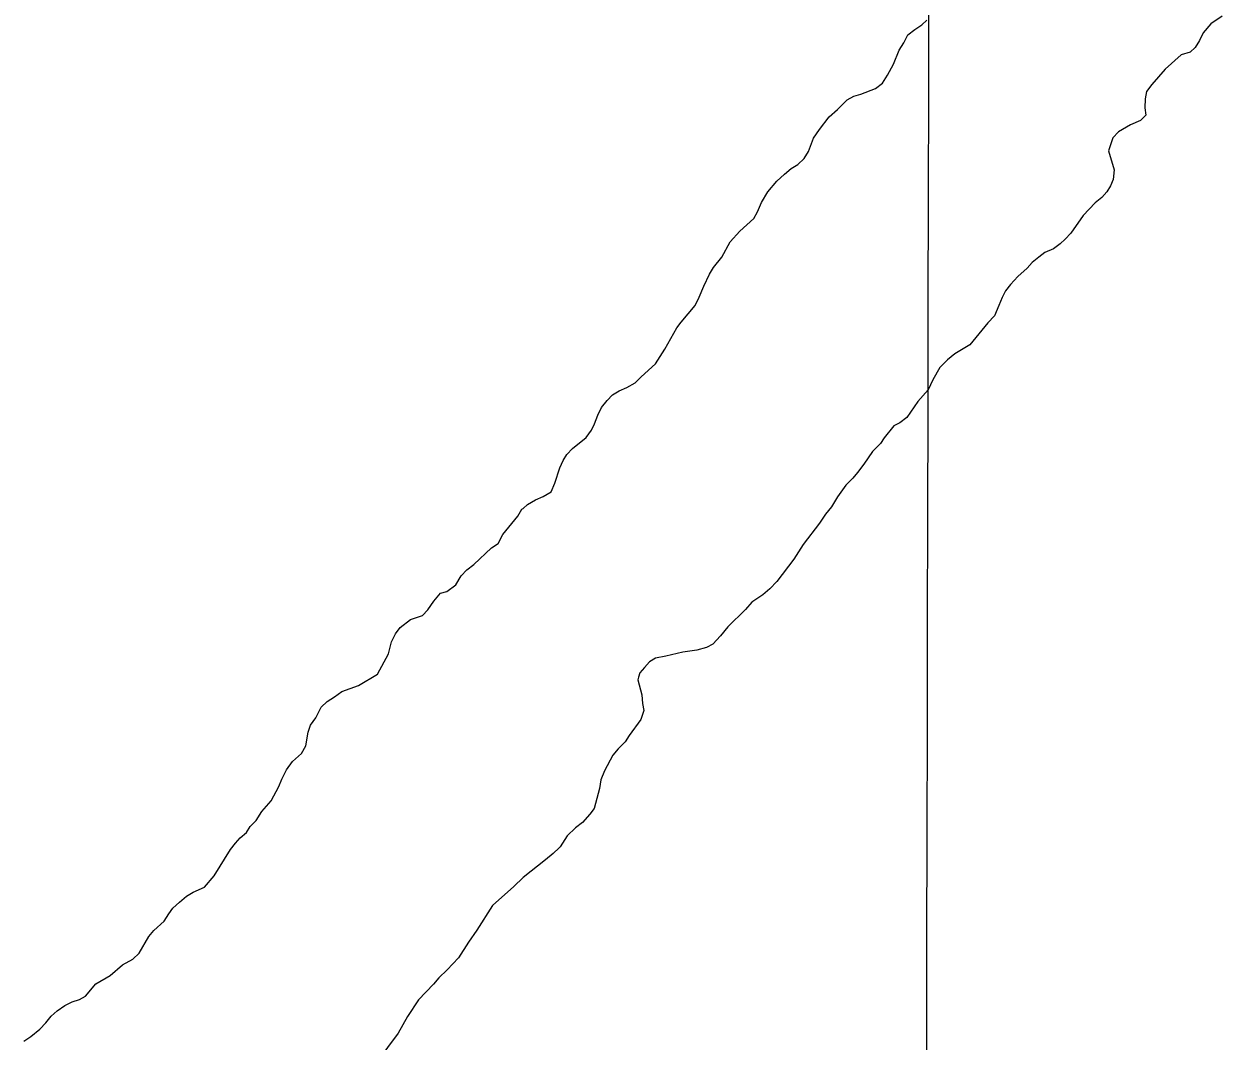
# Model space of a CAD drawing. Extents: x 3177385 to 3215275, y 903885 to 929304.
# Drawn here: x 3202123 to 3202657, y 923687 to 924141 of the extents above; entities that cross this region are included whole.
import ezdxf

# ---------------------------------------------------------------- set-up
doc = ezdxf.new("R2010")
doc.units = 0
for name, color, linetype in [('V-GRID-MAJR', 7, 'Continuous'), ('V-SITE-VEGE', 7, 'Continuous'), ('V-TOPO-SHOR', 7, 'Continuous')]:
    doc.layers.add(name, color=color, linetype=linetype)

msp = doc.modelspace()

# ---------------------------------------------------------------- linework, layer by layer
at = {"layer": 'V-GRID-MAJR'}
msp.add_spline([(3202493.934, 909288.471), (3202507.1550000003, 915348.316), (3202520.382, 921411.246), (3202533.61, 927474.224), (3202533.617, 927477.26)], degree=3, dxfattribs=at)
at = {"layer": 'V-SITE-VEGE'}
for p, q in [((3202523.053, 924140.6989999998), (3202525.326, 924142.7609999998)), ((3202515.004, 924132.6519999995), (3202516.864, 924136.1609999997)), ((3202516.864, 924136.1609999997), (3202519.961, 924138.6369999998)), ((3202519.961, 924138.6369999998), (3202523.053, 924140.6989999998)), ((3202648.538, 924137.1539999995), (3202646.887, 924133.6459999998)), ((3202652.048, 924141.0739999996), (3202648.538, 924137.1539999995)), ((3202512.94, 924129.3509999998), (3202515.004, 924132.6519999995)), ((3202646.887, 924133.6459999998), (3202645.028, 924130.5509999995)), ((3202510.4620000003, 924123.1599999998), (3202512.94, 924129.3509999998)), ((3202638.8370000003, 924127.2499999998), (3202631.609, 924120.8539999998)), ((3202642.759, 924128.4869999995), (3202638.8370000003, 924127.2499999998)), ((3202645.028, 924130.5509999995), (3202642.759, 924128.4869999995)), ((3202507.7770000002, 924118.2079999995), (3202510.4620000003, 924123.1599999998)), ((3202631.609, 924120.8539999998), (3202625.623, 924114.0439999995)), ((3202502.409, 924112.2239999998), (3202505.506, 924114.6999999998)), ((3202505.506, 924114.6999999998), (3202507.7770000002, 924118.2079999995)), ((3202492.708, 924108.9239999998), (3202495.804, 924109.7499999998)), ((3202495.804, 924109.7499999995), (3202502.409, 924112.2239999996)), ((3202623.352, 924110.9519999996), (3202622.731, 924107.6479999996)), ((3202625.623, 924114.0439999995), (3202623.352, 924110.9519999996)), ((3202485.482, 924102.9399999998), (3202489.818, 924107.2739999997)), ((3202489.818, 924107.2739999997), (3202492.708, 924108.9239999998)), ((3202622.731, 924107.6479999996), (3202622.524, 924103.7259999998)), ((3202477.432, 924094.0679999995), (3202481.7650000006, 924099.6409999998)), ((3202481.765, 924099.6409999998), (3202485.482, 924102.9399999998)), ((3202622.936, 924100.4249999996), (3202620.665, 924097.9469999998)), ((3202622.524, 924103.7259999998), (3202622.936, 924100.4249999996)), ((3202474.747, 924090.1479999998), (3202477.432, 924094.0679999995)), ((3202616.122, 924096.0909999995), (3202610.759, 924092.9989999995)), ((3202620.665, 924097.9469999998), (3202616.122, 924096.0909999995)), ((3202472.4760000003, 924084.1639999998), (3202474.747, 924090.1479999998)), ((3202608.2830000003, 924090.3159999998), (3202606.421, 924084.5369999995)), ((3202610.759, 924092.9989999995), (3202608.2830000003, 924090.3159999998)), ((3202470.616, 924081.0669999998), (3202472.4760000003, 924084.1639999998)), ((3202606.421, 924084.5369999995), (3202608.895, 924076.0739999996)), ((3202464.8370000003, 924076.5289999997), (3202467.7260000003, 924078.3839999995)), ((3202467.7260000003, 924078.3839999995), (3202470.616, 924081.0669999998)), ((3202458.437, 924070.9579999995), (3202461.74, 924074.0549999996)), ((3202461.74, 924074.0549999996), (3202464.8370000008, 924076.5289999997)), ((3202608.895, 924076.0739999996), (3202608.481, 924071.7409999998)), ((3202454.308, 924066.2129999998), (3202458.437, 924070.9579999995)), ((3202607.24, 924068.8509999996), (3202605.589, 924066.1679999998)), ((3202608.481, 924071.7409999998), (3202607.24, 924068.8509999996)), ((3202449.7630000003, 924057.3389999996), (3202451.623, 924061.4679999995)), ((3202451.623, 924061.4679999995), (3202454.308, 924066.2129999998)), ((3202603.318, 924063.6919999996), (3202600.429, 924061.2159999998)), ((3202605.589, 924066.1679999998), (3202603.318, 924063.6919999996)), ((3202448.113, 924054.2449999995), (3202449.7630000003, 924057.3389999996)), ((3202600.429, 924061.2159999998), (3202595.061, 924055.6459999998)), ((3202441.919, 924048.6739999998), (3202448.113, 924054.2449999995)), ((3202595.061, 924055.6459999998), (3202589.486, 924047.8059999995)), ((3202437.5840000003, 924043.9289999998), (3202441.919, 924048.6739999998)), ((3202589.486, 924047.8059999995), (3202587.0100000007, 924045.1229999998)), ((3202433.867, 924037.1169999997), (3202437.5840000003, 924043.9289999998)), ((3202581.847, 924040.7889999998), (3202577.923, 924039.1409999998)), ((3202584.739, 924043.0609999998), (3202581.847, 924040.7889999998)), ((3202587.0100000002, 924045.1229999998), (3202584.739, 924043.0609999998)), ((3202430.15, 924032.3739999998), (3202433.867, 924037.1169999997)), ((3202572.352, 924034.5999999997), (3202570.083, 924032.1239999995)), ((3202575.242, 924037.0759999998), (3202572.352, 924034.5999999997)), ((3202577.923, 924039.1409999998), (3202575.242, 924037.0759999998)), ((3202425.8140000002, 924024.1189999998), (3202428.292, 924029.4839999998)), ((3202428.292, 924029.4839999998), (3202430.15, 924032.3739999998)), ((3202570.083, 924032.1239999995), (3202565.9520000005, 924028.4109999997)), ((3202423.748, 924019.1669999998), (3202425.8140000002, 924024.1189999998)), ((3202562.649, 924024.9029999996), (3202560.3780000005, 924022.0149999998)), ((3202565.952, 924028.4109999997), (3202562.649, 924024.9029999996)), ((3202421.89, 924015.4509999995), (3202423.748, 924019.1669999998)), ((3202558.932, 924019.1259999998), (3202557.486, 924015.4129999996)), ((3202560.378, 924022.0149999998), (3202558.932, 924019.1259999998)), ((3202415.697, 924008.0229999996), (3202421.89, 924015.4509999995)), ((3202557.486, 924015.4129999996), (3202555.4220000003, 924010.8699999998)), ((3202413.8370000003, 924005.5469999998), (3202415.697, 924008.0229999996)), ((3202552.532, 924007.7779999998), (3202544.4790000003, 923997.8709999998)), ((3202555.4220000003, 924010.8699999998), (3202552.532, 924007.7779999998)), ((3202408.469, 923996.0549999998), (3202413.8370000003, 924005.5469999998)), ((3202544.4790000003, 923997.8709999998), (3202537.872, 923993.9539999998)), ((3202404.3370000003, 923989.4499999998), (3202408.469, 923996.0549999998)), ((3202537.872, 923993.9539999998), (3202534.571, 923991.2709999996)), ((3202397.9390000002, 923983.6769999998), (3202404.3370000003, 923989.4499999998)), ((3202531.061, 923987.7629999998), (3202527.9620000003, 923982.3989999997)), ((3202534.571, 923991.2709999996), (3202531.061, 923987.7629999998)), ((3202395.256, 923980.9939999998), (3202397.9390000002, 923983.6769999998)), ((3202527.9620000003, 923982.3989999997), (3202525.898, 923977.8579999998)), ((3202385.1410000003, 923975.6279999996), (3202388.0300000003, 923977.4859999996)), ((3202388.0300000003, 923977.4859999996), (3202391.541, 923978.9289999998)), ((3202391.541, 923978.9289999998), (3202395.256, 923980.9939999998)), ((3202525.898, 923977.8579999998), (3202521.353, 923972.6989999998)), ((3202380.187, 923970.0579999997), (3202382.663, 923973.1519999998)), ((3202382.663, 923973.1519999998), (3202385.1410000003, 923975.6279999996)), ((3202521.353, 923972.6989999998), (3202516.401, 923965.4779999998)), ((3202377.088, 923962.6289999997), (3202378.534, 923966.5489999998)), ((3202378.534, 923966.5489999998), (3202380.187, 923970.0579999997)), ((3202516.401, 923965.4779999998), (3202513.305, 923963.2069999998)), ((3202373.3710000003, 923956.6449999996), (3202375.642, 923959.9469999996)), ((3202375.642, 923959.9469999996), (3202377.088, 923962.6289999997)), ((3202510.622, 923961.7629999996), (3202506.284, 923956.3989999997)), ((3202513.305, 923963.2069999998), (3202510.622, 923961.7629999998)), ((3202367.178, 923951.6929999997), (3202373.3710000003, 923956.6449999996)), ((3202506.284, 923956.3989999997), (3202504.633, 923953.9229999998)), ((3202363.049, 923946.3269999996), (3202364.7020000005, 923949.0099999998)), ((3202364.702, 923949.0099999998), (3202367.178, 923951.6929999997)), ((3202501.123, 923950.4149999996), (3202497.201, 923944.6379999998)), ((3202504.633, 923953.9229999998), (3202501.123, 923950.4149999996)), ((3202361.603, 923943.0259999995), (3202363.049, 923946.3269999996)), ((3202497.201, 923944.6379999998), (3202494.309, 923940.9249999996)), ((3202359.332, 923936.2159999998), (3202361.603, 923943.0259999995)), ((3202492.245, 923938.4489999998), (3202489.146, 923935.3519999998)), ((3202494.309, 923940.9249999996), (3202492.245, 923938.4489999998)), ((3202357.679, 923932.2969999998), (3202359.332, 923936.2159999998)), ((3202489.146, 923935.3519999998), (3202485.431, 923930.1929999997)), ((3202347.15, 923926.7259999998), (3202350.663, 923928.7879999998)), ((3202350.663, 923928.7879999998), (3202354.169, 923930.2319999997)), ((3202354.169, 923930.2319999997), (3202357.679, 923932.2969999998)), ((3202485.431, 923930.1929999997), (3202482.748, 923925.6549999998)), ((3202342.815, 923921.5669999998), (3202344.674, 923924.6639999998)), ((3202344.674, 923924.6639999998), (3202345.293, 923924.8679999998)), ((3202345.293, 923924.8679999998), (3202347.15, 923926.7259999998)), ((3202480.063, 923922.3529999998), (3202477.381, 923918.4339999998)), ((3202482.748, 923925.6549999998), (3202480.063, 923922.3529999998)), ((3202336.21, 923913.3139999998), (3202342.815, 923921.5669999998)), ((3202477.381, 923918.4339999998), (3202470.151, 923908.9409999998)), ((3202334.143, 923909.3939999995), (3202336.21, 923913.3139999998)), ((3202323.201, 923899.9029999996), (3202331.0470000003, 923907.3289999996)), ((3202331.0470000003, 923907.3289999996), (3202334.143, 923909.3939999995)), ((3202470.151, 923908.9409999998), (3202466.024, 923902.3379999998)), ((3202466.024, 923902.3379999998), (3202458.383, 923892.4319999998)), ((3202317.628, 923894.9509999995), (3202320.106, 923897.6319999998)), ((3202320.106, 923897.6319999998), (3202323.201, 923899.9029999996)), ((3202311.228, 923887.9369999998), (3202315.15, 923890.8249999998)), ((3202315.15, 923890.8249999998), (3202317.628, 923894.9509999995)), ((3202458.383, 923892.4319999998), (3202455.287, 923889.1329999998)), ((3202305.449, 923883.6029999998), (3202308.339, 923887.1119999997)), ((3202308.339, 923887.1119999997), (3202311.228, 923887.9369999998)), ((3202452.19, 923886.4499999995), (3202447.236, 923883.1489999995)), ((3202455.287, 923889.1329999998), (3202452.19, 923886.4499999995)), ((3202300.288, 923877.2069999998), (3202302.764, 923879.6829999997)), ((3202302.764, 923879.6829999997), (3202305.449, 923883.6029999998)), ((3202444.346, 923879.8469999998), (3202436.5, 923872.2139999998)), ((3202447.236, 923883.1489999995), (3202444.346, 923879.8469999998)), ((3202290.378, 923871.8439999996), (3202294.9200000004, 923875.3519999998)), ((3202294.92, 923875.3519999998), (3202300.288, 923877.2069999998)), ((3202286.4560000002, 923865.4459999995), (3202288.3130000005, 923868.9539999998)), ((3202288.313, 923868.9539999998), (3202290.378, 923871.8439999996)), ((3202436.5, 923872.2139999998), (3202433.197, 923868.0879999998)), ((3202285.215, 923860.0819999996), (3202286.4560000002, 923865.4459999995)), ((3202429.894, 923864.3729999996), (3202427.006, 923862.9289999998)), ((3202433.197, 923868.0879999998), (3202429.894, 923864.3729999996)), ((3202280.259, 923851.0009999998), (3202285.215, 923860.0819999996)), ((3202404.302, 923858.1899999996), (3202401.617, 923856.5389999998)), ((3202408.84, 923859.0129999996), (3202404.302, 923858.1899999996)), ((3202416.477, 923860.8679999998), (3202408.84, 923859.0129999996)), ((3202422.67, 923861.6919999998), (3202416.477, 923860.8679999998)), ((3202427.006, 923862.9289999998), (3202422.67, 923861.6919999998)), ((3202399.346, 923854.0629999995), (3202397.281, 923851.5869999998)), ((3202401.617, 923856.5389999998), (3202399.346, 923854.0629999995)), ((3202271.796, 923846.0489999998), (3202280.259, 923851.0009999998)), ((3202396.663, 923849.7289999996), (3202396.4560000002, 923848.4899999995)), ((3202396.4560000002, 923848.4899999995), (3202398.105, 923841.8859999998)), ((3202397.281, 923851.5869999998), (3202396.663, 923849.7289999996)), ((3202261.063, 923840.8959999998), (3202264.364, 923843.3679999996)), ((3202264.364, 923843.3679999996), (3202271.796, 923846.0489999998)), ((3202255.076, 923836.3559999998), (3202257.759, 923838.8319999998)), ((3202257.759, 923838.8319999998), (3202261.063, 923840.8959999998)), ((3202398.105, 923841.8859999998), (3202398.5160000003, 923837.9639999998)), ((3202398.5160000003, 923837.9639999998), (3202399.1350000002, 923834.8669999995)), ((3202250.327, 923828.3069999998), (3202252.803, 923831.6089999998)), ((3202252.803, 923831.6089999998), (3202255.076, 923836.3559999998)), ((3202399.1350000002, 923834.8669999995), (3202397.687, 923830.7399999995)), ((3202249.295, 923825.2129999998), (3202250.327, 923828.3069999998)), ((3202397.687, 923830.7399999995), (3202392.5260000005, 923823.7259999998)), ((3202248.261, 923819.0199999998), (3202249.295, 923825.2129999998)), ((3202390.668, 923820.8359999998), (3202387.572, 923817.7419999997)), ((3202392.526, 923823.7259999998), (3202390.668, 923820.8359999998)), ((3202242.272, 923812.0049999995), (3202246.401, 923815.7179999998)), ((3202246.401, 923815.7179999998), (3202248.261, 923819.0199999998)), ((3202387.572, 923817.7419999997), (3202385.3000000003, 923814.8539999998)), ((3202239.5870000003, 923808.2899999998), (3202242.272, 923812.0049999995)), ((3202385.3000000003, 923814.8539999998), (3202381.583, 923807.8379999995)), ((3202237.521, 923804.1629999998), (3202239.5870000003, 923808.2899999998)), ((3202381.583, 923807.8379999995), (3202379.931, 923803.9159999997)), ((3202232.774, 923794.4659999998), (3202236.284, 923800.8619999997)), ((3202236.284, 923800.8619999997), (3202237.521, 923804.1629999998)), ((3202379.31, 923799.9939999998), (3202376.832, 923791.1199999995)), ((3202379.931, 923803.9159999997), (3202379.31, 923799.9939999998)), ((3202228.645, 923789.7189999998), (3202232.774, 923794.4659999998)), ((3202226.167, 923785.7989999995), (3202228.645, 923789.7189999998)), ((3202374.972, 923788.6439999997), (3202371.671, 923784.9309999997)), ((3202376.832, 923791.1199999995), (3202374.972, 923788.6439999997)), ((3202223.484, 923783.1159999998), (3202226.167, 923785.7989999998)), ((3202371.671, 923784.9309999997), (3202368.572, 923782.4549999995)), ((3202216.877, 923775.6879999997), (3202218.941, 923777.9569999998)), ((3202218.941, 923777.9569999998), (3202221.8310000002, 923780.4329999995)), ((3202221.8310000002, 923780.4329999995), (3202223.484, 923783.1159999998)), ((3202364.857, 923778.9459999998), (3202361.761, 923773.9939999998)), ((3202368.572, 923782.4549999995), (3202364.857, 923778.9459999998)), ((3202207.378, 923761.0369999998), (3202214.606, 923772.7979999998)), ((3202214.606, 923772.7979999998), (3202216.877, 923775.6879999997)), ((3202361.347, 923773.5829999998), (3202358.664, 923771.1069999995)), ((3202361.761, 923773.9939999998), (3202361.347, 923773.5829999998)), ((3202355.154, 923768.2189999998), (3202345.2460000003, 923760.3769999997)), ((3202358.664, 923771.1069999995), (3202355.154, 923768.2189999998)), ((3202203.043, 923756.0869999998), (3202207.378, 923761.0369999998)), ((3202345.2460000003, 923760.3769999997), (3202341.117, 923756.2499999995)), ((3202191.896, 923749.2769999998), (3202194.992, 923751.9599999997)), ((3202194.992, 923751.9599999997), (3202198.089, 923753.8149999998)), ((3202198.089, 923753.8149999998), (3202203.043, 923756.0869999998)), ((3202341.117, 923756.2499999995), (3202331.62, 923747.7919999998)), ((3202187.146, 923744.1179999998), (3202189.006, 923746.5939999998)), ((3202189.006, 923746.5939999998), (3202191.8960000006, 923749.2769999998)), ((3202331.62, 923747.7919999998), (3202324.6, 923736.8559999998)), ((3202180.541, 923736.6899999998), (3202185.082, 923740.8189999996)), ((3202185.082, 923740.8189999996), (3202187.1460000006, 923744.1179999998)), ((3202178.27, 923734.0089999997), (3202180.541, 923736.6899999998)), ((3202324.6, 923736.8559999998), (3202320.883, 923731.4899999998)), ((3202173.933, 923726.5789999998), (3202178.27, 923734.0089999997)), ((3202320.883, 923731.4899999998), (3202316.34, 923724.4739999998)), ((3202171.043, 923723.8979999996), (3202173.933, 923726.5789999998)), ((3202160.928, 923716.6769999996), (3202166.502, 923721.4219999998)), ((3202166.502, 923721.4219999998), (3202171.043, 923723.8979999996)), ((3202316.34, 923724.4739999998), (3202311.386, 923719.1099999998)), ((3202154.5300000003, 923712.9659999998), (3202160.928, 923716.6769999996)), ((3202307.671, 923715.6039999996), (3202305.193, 923712.7139999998)), ((3202311.386, 923719.1099999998), (3202307.671, 923715.6039999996)), ((3202149.987, 923707.3929999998), (3202154.5300000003, 923712.9659999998)), ((3202305.193, 923712.7139999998), (3202298.586, 923705.6999999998)), ((3202137.394, 923700.7929999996), (3202140.698, 923703.2689999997)), ((3202140.698, 923703.2689999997), (3202144.001, 923704.9169999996)), ((3202144.001, 923704.9169999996), (3202147.302, 923705.9499999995)), ((3202147.302, 923705.9499999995), (3202149.9870000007, 923707.3929999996)), ((3202298.586, 923705.6999999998), (3202293.63, 923698.2699999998)), ((3202132.233, 923695.4289999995), (3202134.711, 923698.5229999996)), ((3202134.711, 923698.5229999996), (3202137.394, 923700.7929999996)), ((3202293.63, 923698.2699999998), (3202289.501, 923690.8409999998)), ((3202125.628, 923689.4449999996), (3202129.5500000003, 923692.7439999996)), ((3202129.5500000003, 923692.7439999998), (3202132.233, 923695.4289999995)), ((3202122.532, 923687.3799999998), (3202125.628, 923689.4449999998)), ((3202289.501, 923690.8409999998), (3202280.003, 923678.0479999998))]:
    msp.add_line(p, q, dxfattribs=at)
at = {"layer": 'V-TOPO-SHOR'}
for points in [[(3202315.150000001, 923890.8249999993), (3202317.628000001, 923894.9509999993), (3202320.106000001, 923897.6319999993), (3202323.201000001, 923899.9029999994), (3202331.047000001, 923907.3289999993), (3202334.143000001, 923909.3939999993), (3202336.210000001, 923913.3139999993), (3202342.815000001, 923921.5669999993), (3202344.674000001, 923924.6639999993), (3202345.293000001, 923924.8679999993), (3202347.150000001, 923926.7259999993), (3202350.6610000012, 923928.7879999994), (3202354.169000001, 923930.2319999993), (3202357.679000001, 923932.2939999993), (3202359.332000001, 923936.2159999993), (3202361.603000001, 923943.0259999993), (3202363.049000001, 923946.3269999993), (3202364.702000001, 923949.0099999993), (3202367.1780000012, 923951.6929999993), (3202373.371000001, 923956.6449999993), (3202375.642000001, 923959.9469999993), (3202377.088000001, 923962.6289999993), (3202378.534000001, 923966.5489999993), (3202380.187000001, 923970.0579999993), (3202382.663000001, 923973.1519999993), (3202385.141000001, 923975.6279999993), (3202388.030000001, 923977.4859999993), (3202391.541000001, 923978.9289999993), (3202395.256000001, 923980.9919999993), (3202397.939000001, 923983.6749999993), (3202404.339000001, 923989.4499999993), (3202408.469000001, 923996.0549999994), (3202413.837000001, 924005.5469999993), (3202415.697000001, 924008.0229999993), (3202421.890000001, 924015.4509999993), (3202423.748000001, 924019.1669999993), (3202425.814000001, 924024.1189999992), (3202428.292000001, 924029.4839999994), (3202430.150000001, 924032.3719999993), (3202433.867000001, 924037.1169999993), (3202437.584000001, 924043.9289999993), (3202441.919000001, 924048.6739999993), (3202448.113000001, 924054.2449999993), (3202449.763000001, 924057.3389999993), (3202451.623000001, 924061.4679999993), (3202454.308000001, 924066.2129999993), (3202458.437000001, 924070.9579999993), (3202461.740000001, 924074.0549999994), (3202464.837000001, 924076.5289999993), (3202467.726000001, 924078.3869999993), (3202470.616000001, 924081.0669999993), (3202472.476000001, 924084.1639999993), (3202474.747000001, 924090.1479999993), (3202477.432000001, 924094.0679999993), (3202481.765000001, 924099.6409999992), (3202485.4820000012, 924102.9399999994), (3202489.818000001, 924107.2739999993), (3202492.708000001, 924108.9239999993), (3202495.804000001, 924109.7499999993), (3202502.409000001, 924112.2239999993), (3202505.506000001, 924114.6999999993), (3202507.777000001, 924118.2079999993), (3202510.462000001, 924123.1599999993), (3202512.940000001, 924129.3509999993), (3202515.004000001, 924132.6519999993), (3202516.864000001, 924136.1609999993), (3202519.961000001, 924138.6369999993), (3202523.055000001, 924140.6989999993), (3202525.326000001, 924142.7609999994)], [(3202657.002000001, 924144.5819999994), (3202652.048000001, 924141.0739999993), (3202648.538000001, 924137.1539999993), (3202646.887000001, 924133.6459999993), (3202645.028000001, 924130.5509999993), (3202642.759000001, 924128.4869999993), (3202638.837000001, 924127.2499999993), (3202631.609000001, 924120.8539999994), (3202625.623000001, 924114.0439999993), (3202623.352000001, 924110.9499999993), (3202622.731000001, 924107.6479999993), (3202622.524000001, 924103.7259999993), (3202622.936000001, 924100.4229999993), (3202620.665000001, 924097.9489999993), (3202616.1240000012, 924096.0909999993), (3202610.757000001, 924092.9989999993), (3202608.281000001, 924090.3159999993), (3202606.421000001, 924084.5369999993), (3202608.895000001, 924076.0739999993), (3202608.481000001, 924071.7409999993), (3202607.240000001, 924068.8509999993), (3202605.589000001, 924066.1679999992), (3202603.318000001, 924063.6919999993), (3202600.429000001, 924061.2159999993), (3202595.061000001, 924055.6459999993), (3202589.486000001, 924047.8059999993), (3202587.010000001, 924045.1229999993), (3202584.739000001, 924043.0609999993), (3202581.847000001, 924040.7889999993), (3202577.925000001, 924039.1409999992), (3202575.242000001, 924037.0759999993), (3202572.352000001, 924034.5999999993), (3202570.081000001, 924032.1239999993), (3202565.952000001, 924028.4109999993), (3202562.649000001, 924024.9029999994), (3202560.378000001, 924022.0149999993), (3202558.932000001, 924019.1259999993), (3202557.486000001, 924015.4129999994), (3202555.422000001, 924010.8719999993), (3202552.532000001, 924007.7779999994), (3202544.479000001, 923997.8709999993), (3202537.872000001, 923993.9539999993), (3202534.571000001, 923991.2709999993), (3202531.061000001, 923987.7629999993), (3202527.962000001, 923982.3989999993), (3202525.898000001, 923977.8579999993), (3202521.355000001, 923972.6989999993), (3202516.401000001, 923965.4779999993), (3202513.305000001, 923963.2069999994), (3202510.622000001, 923961.7629999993), (3202506.284000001, 923956.3989999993), (3202504.633000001, 923953.9229999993), (3202501.123000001, 923950.4149999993), (3202497.199000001, 923944.6379999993), (3202494.309000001, 923940.9249999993), (3202492.245000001, 923938.4489999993), (3202489.148000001, 923935.3519999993), (3202485.431000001, 923930.1929999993), (3202482.748000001, 923925.6549999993), (3202480.063000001, 923922.3529999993), (3202477.381000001, 923918.4339999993), (3202470.153000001, 923908.9409999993), (3202466.024000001, 923902.3379999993), (3202458.383000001, 923892.4319999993), (3202455.287000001, 923889.1329999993), (3202452.190000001, 923886.4499999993)], [(3202122.532000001, 923687.3799999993), (3202125.628000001, 923689.4449999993), (3202129.550000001, 923692.7439999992), (3202132.233000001, 923695.4289999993), (3202134.711000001, 923698.5229999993), (3202137.3940000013, 923700.7929999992), (3202140.698000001, 923703.2689999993), (3202144.001000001, 923704.9169999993), (3202147.302000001, 923705.9499999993), (3202149.987000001, 923707.3929999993), (3202154.530000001, 923712.9639999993), (3202160.9280000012, 923716.6769999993), (3202166.502000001, 923721.4219999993), (3202171.043000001, 923723.8979999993), (3202173.933000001, 923726.5789999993), (3202178.270000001, 923734.0089999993), (3202180.541000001, 923736.6899999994), (3202185.082000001, 923740.8189999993), (3202187.146000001, 923744.1179999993), (3202189.006000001, 923746.5939999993), (3202191.896000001, 923749.2769999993), (3202194.992000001, 923751.9599999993), (3202198.089000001, 923753.8149999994), (3202203.043000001, 923756.0849999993), (3202207.378000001, 923761.0369999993), (3202214.606000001, 923772.7979999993), (3202216.877000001, 923775.6879999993), (3202218.941000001, 923777.9569999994), (3202221.831000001, 923780.4329999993), (3202223.484000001, 923783.1159999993), (3202226.167000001, 923785.7989999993), (3202228.645000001, 923789.7189999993), (3202232.774000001, 923794.4639999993), (3202236.284000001, 923800.8619999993), (3202237.523000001, 923804.1629999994), (3202239.587000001, 923808.2899999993), (3202242.272000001, 923812.0049999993), (3202246.401000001, 923815.7179999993), (3202248.261000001, 923819.0199999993), (3202249.295000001, 923825.2129999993), (3202250.327000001, 923828.3069999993), (3202252.8030000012, 923831.6089999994), (3202255.076000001, 923836.3559999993), (3202257.759000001, 923838.8319999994), (3202261.063000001, 923840.8939999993), (3202264.364000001, 923843.3679999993), (3202271.796000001, 923846.0489999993), (3202280.259000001, 923851.0009999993), (3202285.2150000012, 923860.0819999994), (3202286.456000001, 923865.4459999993), (3202288.313000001, 923868.9559999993), (3202290.378000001, 923871.8439999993), (3202294.920000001, 923875.3519999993), (3202300.288000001, 923877.2069999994), (3202302.764000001, 923879.6829999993), (3202305.449000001, 923883.6029999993), (3202308.339000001, 923887.1119999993), (3202311.228000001, 923887.9369999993), (3202315.150000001, 923890.8249999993)], [(3202452.190000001, 923886.4499999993), (3202447.236000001, 923883.1489999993), (3202444.346000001, 923879.8469999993), (3202436.500000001, 923872.2139999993), (3202433.197000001, 923868.0879999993), (3202429.896000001, 923864.3729999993), (3202427.006000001, 923862.9289999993), (3202422.670000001, 923861.6919999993), (3202416.477000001, 923860.8679999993), (3202408.8400000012, 923859.0129999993), (3202404.302000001, 923858.1899999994), (3202401.617000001, 923856.5389999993), (3202399.346000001, 923854.0629999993), (3202397.281000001, 923851.5869999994), (3202396.663000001, 923849.7289999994), (3202396.456000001, 923848.4899999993), (3202398.105000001, 923841.8859999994), (3202398.516000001, 923837.9639999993), (3202399.135000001, 923834.8669999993), (3202397.689000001, 923830.7399999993), (3202392.526000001, 923823.7259999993), (3202390.668000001, 923820.8359999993), (3202387.572000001, 923817.7419999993), (3202385.300000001, 923814.8539999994), (3202381.583000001, 923807.8379999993), (3202379.931000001, 923803.9159999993), (3202379.310000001, 923799.9939999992), (3202376.832000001, 923791.1199999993), (3202374.972000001, 923788.6439999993), (3202371.671000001, 923784.9309999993), (3202368.572000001, 923782.4549999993), (3202364.8570000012, 923778.9459999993), (3202361.761000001, 923773.9939999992), (3202361.347000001, 923773.5829999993), (3202358.664000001, 923771.1069999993), (3202355.154000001, 923768.2189999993), (3202345.246000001, 923760.3769999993), (3202341.117000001, 923756.2499999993), (3202331.620000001, 923747.7919999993), (3202324.600000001, 923736.8559999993), (3202320.883000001, 923731.4899999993), (3202316.3400000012, 923724.4759999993), (3202311.386000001, 923719.1099999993), (3202307.671000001, 923715.6039999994), (3202305.193000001, 923712.7139999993), (3202298.586000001, 923705.6999999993), (3202293.630000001, 923698.2699999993), (3202289.4990000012, 923690.8409999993), (3202280.003000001, 923678.0479999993)]]:
    msp.add_lwpolyline(points, dxfattribs=at)

doc.saveas('drawing.dxf')
